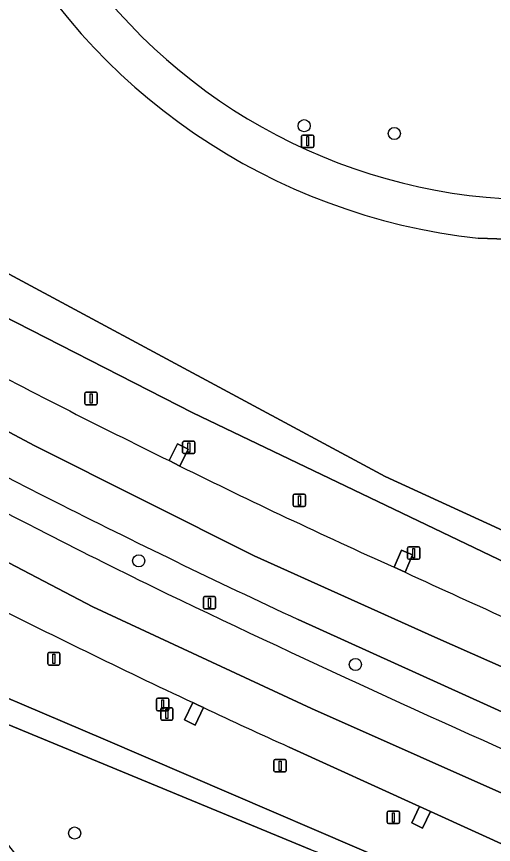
# Model space of a CAD drawing. Extents: x 158086 to 159499, y 382904 to 383981.
# Drawn here: x 159184.6 to 159222.9, y 383592.6 to 383659.2 of the extents above; entities that cross this region are included whole.
import ezdxf

# ---------------------------------------------------------------- set-up
doc = ezdxf.new("R2010")
doc.units = 0
for name, color, linetype in [('IMGEO_Berm_groen', 7, 'Continuous'), ('IMGEO_Berm_open', 7, 'Continuous'), ('IMGEO_Boom', 7, 'Continuous'), ('IMGEO_Groenvoorziening', 7, 'Continuous'), ('IMGEO_Lichtmast', 7, 'Continuous'), ('IMGEO_Rijbaan_regionaal_gesloten', 7, 'Continuous'), ('IMGEO_Verkeersbordpaal', 7, 'Continuous'), ('IMGEO_Voetpad_gesloten', 7, 'Continuous')]:
    doc.layers.add(name, color=color, linetype=linetype)

msp = doc.modelspace()

# ---------------------------------------------------------------- linework, layer by layer
at = {"layer": 'IMGEO_Berm_groen'}
for points in [[(159274.053, 383594.261), (159274.18, 383595.204), (159266.84, 383596.291), (159263.069, 383597.281), (159259.918, 383598.363), (159253.78, 383600.966), (159198.75, 383627.345), (159181.001, 383636.404), (159164.377, 383645.559), (159147.178, 383655.599), (159129.505, 383666.708), (159113.692, 383677.256), (159082.721, 383700.616), (159072.659, 383708.042), (159030.868, 383738.885)], [(159086.577, 383664.934), (159106.078, 383650.693), (159116.489, 383643.09), (159134.156, 383631.849), (159150.351, 383621.947), (159177.164, 383607.204), (159191.538, 383601.097), (159222.257, 383587.89), (159245.269, 383580.167), (159251.396, 383577.664), (159254.523, 383576.387)], [(159196.853, 383623.486), (159197.51, 383624.843), (159198.367, 383624.41), (159197.708, 383623.048)], [(159214.969, 383614.901), (159215.56, 383616.288), (159216.437, 383615.896), (159215.844, 383614.503)], [(159249.733, 383591.436), (159207.228, 383610.697)], [(159199.611, 383603.609), (159198.93, 383602.208), (159198.076, 383602.624), (159198.751, 383604.012)], [(159255.282, 383578.251), (159252.206, 383579.649), (159246.014, 383582.462), (159236.13, 383586.957), (159235.528, 383585.622), (159234.662, 383586.013), (159235.265, 383587.35), (159217.873, 383595.259), (159217.235, 383593.918), (159216.377, 383594.327), (159217.008, 383595.653), (159206.494, 383600.435)]]:
    msp.add_lwpolyline(points, dxfattribs=at)
for centre, radius, start, end in [((159493.76, 384225.64), 678.432, 239.966439, 243.172809), ((159534.75, 384296.85), 763.088, 239.973659, 242.834706), ((159461.149, 384163.826), 601.514, 242.116108, 243.935389), ((159427.454, 384087.45), 518.124, 243.6778, 245.78862), ((159499.459, 384238.175), 692.19, 243.220148, 245.027533), ((159414.003, 384060.997), 498.123, 242.80555, 243.99497), ((159624.559, 384499.789), 975.08, 245.218391, 246.340618), ((159652.788, 384562.038), 1053.144, 244.270894, 246.391553), ((159478.115, 384198.155), 656.544, 243.149359, 244.817268), ((159477.295, 384196.732), 654.907, 244.912307, 245.575425)]:
    msp.add_arc(centre, radius, start, end, dxfattribs=at)
at = {"layer": 'IMGEO_Berm_open'}
for points in [[(159198.367, 383624.41), (159197.51, 383624.843), (159196.853, 383623.486), (159197.708, 383623.048)], [(159215.844, 383614.503), (159216.437, 383615.896), (159215.56, 383616.288), (159214.969, 383614.901)], [(159199.611, 383603.609), (159199.181, 383603.81), (159198.751, 383604.012), (159198.076, 383602.624), (159198.93, 383602.208)], [(159217.873, 383595.259), (159217.008, 383595.653), (159216.377, 383594.327), (159217.235, 383593.918)]]:
    msp.add_lwpolyline(points, close=True, dxfattribs=at)
at = {"layer": 'IMGEO_Boom'}
for centre in [(159207.71, 383650.435), (159214.969, 383649.814), (159194.396, 383615.419), (159211.836, 383607.087), (159189.237, 383593.518)]:
    msp.add_circle(centre, 0.489, dxfattribs=at)
at = {"layer": 'IMGEO_Groenvoorziening'}
msp.add_lwpolyline([(159078.218, 383715.543), (159070.084, 383722.467), (159042.981, 383744.783), (159040.532, 383741.876), (159038.526, 383739.494), (159046.929, 383729.198), (159072.943, 383708.425), (159082.721, 383700.616), (159113.692, 383677.256), (159129.505, 383666.708), (159147.178, 383655.599), (159164.377, 383645.559), (159181.001, 383636.404), (159198.75, 383627.345), (159253.78, 383600.966), (159253.954, 383601.304), (159254.107, 383601.603), (159254.865, 383603.557), (159214.22, 383622.196), (159171.619, 383645.102), (159131.713, 383671.97), (159105.029, 383693.834)], close=True, dxfattribs=at)
for points in [[(159070.084, 383722.467), (159078.218, 383715.543), (159105.029, 383693.834), (159131.713, 383671.97), (159171.619, 383645.102), (159214.22, 383622.196), (159254.865, 383603.557), (159254.107, 383601.603), (159259.77, 383599.242), (159266.864, 383616.392), (159267.294, 383616.192), (159267.401, 383616.452)], [(159073.62, 383669.92), (159091.062, 383656.985), (159097.134, 383652.633), (159104.007, 383647.938), (159107.457, 383645.582), (159125.016, 383633.992), (159136.17, 383627.16), (159145.702, 383621.79), (159158.899, 383614.734), (159174.584, 383606.631), (159183.494, 383602.423), (159208.283, 383592.173), (159216.897, 383589.048), (159222.257, 383587.89), (159191.538, 383601.097), (159177.164, 383607.204), (159150.351, 383621.947), (159134.156, 383631.849), (159116.489, 383643.09), (159106.078, 383650.693), (159086.577, 383664.934)], [(159208.283, 383592.173), (159183.494, 383602.423), (159174.584, 383606.631), (159158.899, 383614.734), (159145.702, 383621.79), (159136.17, 383627.16), (159125.016, 383633.992), (159107.457, 383645.582), (159104.007, 383647.938), (159098.903, 383641.15), (159128.385, 383624.156), (159158.733, 383608.448), (159170.962, 383602.979), (159173.573, 383601.562), (159176.32, 383599.71), (159180.41, 383596.312), (159183.411, 383593.156), (159185.305, 383590.738), (159187.497, 383587.329), (159189.701, 383582.663), (159193.05, 383574.882), (159210.669, 383572.455), (159213.162, 383571.931)], [(159259.213, 383633.403), (159257.996, 383635.448), (159255.851, 383637.677), (159253.215, 383639.296), (159250.138, 383640.203), (159247.547, 383640.454), (159243.371, 383640.569), (159237.341, 383640.826), (159228.429, 383641.141), (159221.714, 383641.394)]]:
    msp.add_lwpolyline(points, dxfattribs=at)
for centre, radius, start, end in [((159227.03, 383690.974), 49.864, 207.42787, 263.88004), ((159226.578, 383689.887), 45.404, 211.49813, 266.41478)]:
    msp.add_arc(centre, radius, start, end, dxfattribs=at)
at = {"layer": 'IMGEO_Lichtmast'}
for p, q in [((159207.495, 383648.788), (159207.495, 383649.588)), ((159207.495, 383649.588), (159207.495, 383648.788)), ((159207.595, 383649.688), (159208.385, 383649.688)), ((159208.385, 383649.688), (159207.595, 383649.688)), ((159208.485, 383649.588), (159208.485, 383648.788)), ((159208.485, 383648.788), (159208.485, 383649.588)), ((159208.385, 383648.688), (159207.595, 383648.688)), ((159207.595, 383648.688), (159208.385, 383648.688)), ((159190.067, 383628.088), (159190.067, 383628.888)), ((159190.067, 383628.888), (159190.067, 383628.088)), ((159190.167, 383628.988), (159190.957, 383628.988)), ((159190.957, 383628.988), (159190.167, 383628.988)), ((159191.057, 383628.888), (159191.057, 383628.088)), ((159191.057, 383628.088), (159191.057, 383628.888)), ((159190.957, 383627.988), (159190.167, 383627.988)), ((159190.167, 383627.988), (159190.957, 383627.988)), ((159197.932, 383624.15), (159197.932, 383624.95)), ((159197.932, 383624.95), (159197.932, 383624.15)), ((159198.032, 383625.05), (159198.822, 383625.05)), ((159198.822, 383625.05), (159198.032, 383625.05)), ((159198.922, 383624.95), (159198.922, 383624.15)), ((159198.922, 383624.15), (159198.922, 383624.95)), ((159198.822, 383624.05), (159198.032, 383624.05)), ((159198.032, 383624.05), (159198.822, 383624.05)), ((159206.834, 383619.89), (159206.834, 383620.69)), ((159206.834, 383620.69), (159206.834, 383619.89)), ((159206.934, 383620.79), (159207.724, 383620.79)), ((159207.724, 383620.79), (159206.934, 383620.79)), ((159207.824, 383620.69), (159207.824, 383619.89)), ((159207.824, 383619.89), (159207.824, 383620.69)), ((159207.724, 383619.79), (159206.934, 383619.79)), ((159206.934, 383619.79), (159207.724, 383619.79)), ((159216.029, 383615.647), (159216.029, 383616.447)), ((159216.029, 383616.447), (159216.029, 383615.647)), ((159216.129, 383616.547), (159216.919, 383616.547)), ((159216.919, 383616.547), (159216.129, 383616.547)), ((159217.019, 383616.447), (159217.019, 383615.647)), ((159217.019, 383615.647), (159217.019, 383616.447)), ((159216.919, 383615.547), (159216.129, 383615.547)), ((159216.129, 383615.547), (159216.919, 383615.547)), ((159187.067, 383607.14), (159187.067, 383607.94)), ((159187.067, 383607.94), (159187.067, 383607.14)), ((159187.167, 383608.04), (159187.957, 383608.04)), ((159187.957, 383608.04), (159187.167, 383608.04)), ((159188.057, 383607.94), (159188.057, 383607.14)), ((159188.057, 383607.14), (159188.057, 383607.94)), ((159187.957, 383607.04), (159187.167, 383607.04)), ((159187.167, 383607.04), (159187.957, 383607.04)), ((159196.162, 383602.704), (159196.162, 383603.504)), ((159196.162, 383603.504), (159196.162, 383602.704)), ((159196.262, 383603.604), (159197.052, 383603.604)), ((159197.052, 383603.604), (159196.262, 383603.604)), ((159197.152, 383603.504), (159197.152, 383602.704)), ((159197.152, 383602.704), (159197.152, 383603.504)), ((159197.052, 383602.604), (159196.262, 383602.604)), ((159196.262, 383602.604), (159197.052, 383602.604)), ((159205.28, 383598.532), (159205.28, 383599.332)), ((159205.28, 383599.332), (159205.28, 383598.532)), ((159205.38, 383599.432), (159206.17, 383599.432)), ((159206.17, 383599.432), (159205.38, 383599.432)), ((159206.27, 383599.332), (159206.27, 383598.532)), ((159206.27, 383598.532), (159206.27, 383599.332)), ((159206.17, 383598.432), (159205.38, 383598.432)), ((159205.38, 383598.432), (159206.17, 383598.432)), ((159214.496, 383595.281), (159215.286, 383595.281)), ((159215.286, 383595.281), (159214.496, 383595.281)), ((159214.396, 383594.381), (159214.396, 383595.181)), ((159214.396, 383595.181), (159214.396, 383594.381)), ((159215.386, 383595.181), (159215.386, 383594.381)), ((159215.386, 383594.381), (159215.386, 383595.181)), ((159215.286, 383594.281), (159214.496, 383594.281)), ((159214.496, 383594.281), (159215.286, 383594.281))]:
    msp.add_line(p, q, dxfattribs=at)
for points in [[(159207.915, 383649.563), (159208.065, 383649.563), (159208.065, 383648.813), (159207.915, 383648.813), (159207.915, 383649.563)], [(159190.487, 383628.863), (159190.637, 383628.863), (159190.637, 383628.113), (159190.487, 383628.113), (159190.487, 383628.863)], [(159198.352, 383624.925), (159198.502, 383624.925), (159198.502, 383624.175), (159198.352, 383624.175), (159198.352, 383624.925)], [(159207.254, 383620.665), (159207.404, 383620.665), (159207.404, 383619.915), (159207.254, 383619.915), (159207.254, 383620.665)], [(159216.449, 383616.422), (159216.599, 383616.422), (159216.599, 383615.672), (159216.449, 383615.672), (159216.449, 383616.422)], [(159187.487, 383607.915), (159187.637, 383607.915), (159187.637, 383607.165), (159187.487, 383607.165), (159187.487, 383607.915)], [(159196.582, 383603.479), (159196.732, 383603.479), (159196.732, 383602.729), (159196.582, 383602.729), (159196.582, 383603.479)], [(159205.7, 383599.307), (159205.85, 383599.307), (159205.85, 383598.557), (159205.7, 383598.557), (159205.7, 383599.307)], [(159214.816, 383595.156), (159214.966, 383595.156), (159214.966, 383594.406), (159214.816, 383594.406), (159214.816, 383595.156)]]:
    msp.add_lwpolyline(points, dxfattribs=at)
for centre, start, end in [((159207.595, 383649.588), 90, 180), ((159207.595, 383649.588), 90, 180), ((159208.385, 383649.588), 0, 90), ((159208.385, 383649.588), 360, 90), ((159207.595, 383648.788), 180, 270), ((159207.595, 383648.788), 180, 270), ((159208.385, 383648.788), 270, 0), ((159208.385, 383648.788), 270, 0), ((159190.167, 383628.888), 90, 180), ((159190.167, 383628.888), 90, 180), ((159190.957, 383628.888), 0, 90), ((159190.957, 383628.888), 360, 90), ((159190.167, 383628.088), 180, 270), ((159190.167, 383628.088), 180, 270), ((159190.957, 383628.088), 270, 0), ((159190.957, 383628.088), 270, 0), ((159198.032, 383624.95), 90, 180), ((159198.032, 383624.95), 90, 180), ((159198.822, 383624.95), 0, 90), ((159198.822, 383624.95), 360, 90), ((159198.032, 383624.15), 180, 270), ((159198.032, 383624.15), 180, 270), ((159198.822, 383624.15), 270, 0), ((159198.822, 383624.15), 270, 0), ((159206.934, 383620.69), 90, 180), ((159206.934, 383620.69), 90, 180), ((159207.724, 383620.69), 0, 90), ((159207.724, 383620.69), 360, 90), ((159206.934, 383619.89), 180, 270), ((159206.934, 383619.89), 180, 270), ((159207.724, 383619.89), 270, 0), ((159207.724, 383619.89), 270, 0), ((159216.129, 383616.447), 90, 180), ((159216.129, 383616.447), 90, 180), ((159216.919, 383616.447), 0, 90), ((159216.919, 383616.447), 360, 90), ((159216.129, 383615.647), 180, 270), ((159216.129, 383615.647), 180, 270), ((159216.919, 383615.647), 270, 0), ((159216.919, 383615.647), 270, 0), ((159187.167, 383607.94), 90, 180), ((159187.167, 383607.94), 90, 180), ((159187.957, 383607.94), 0, 90), ((159187.957, 383607.94), 360, 90), ((159187.167, 383607.14), 180, 270), ((159187.167, 383607.14), 180, 270), ((159187.957, 383607.14), 270, 0), ((159187.957, 383607.14), 270, 0), ((159196.262, 383603.504), 90, 180), ((159196.262, 383603.504), 90, 180), ((159197.052, 383603.504), 0, 90), ((159197.052, 383603.504), 360, 90), ((159196.262, 383602.704), 180, 270), ((159196.262, 383602.704), 180, 270), ((159197.052, 383602.704), 270, 0), ((159197.052, 383602.704), 270, 0), ((159205.38, 383599.332), 90, 180), ((159205.38, 383599.332), 90, 180), ((159206.17, 383599.332), 0, 90), ((159206.17, 383599.332), 360, 90), ((159205.38, 383598.532), 180, 270), ((159205.38, 383598.532), 180, 270), ((159206.17, 383598.532), 270, 0), ((159206.17, 383598.532), 270, 0), ((159214.496, 383595.181), 90, 180), ((159214.496, 383595.181), 90, 180), ((159215.286, 383595.181), 0, 90), ((159215.286, 383595.181), 360, 90), ((159214.496, 383594.381), 180, 270), ((159214.496, 383594.381), 180, 270), ((159215.286, 383594.381), 270, 0), ((159215.286, 383594.381), 270, 0)]:
    msp.add_arc(centre, 0.1, start, end, dxfattribs=at)
at = {"layer": 'IMGEO_Rijbaan_regionaal_gesloten'}
for points in [[(159094.836, 383685.251), (159094.066, 383685.825), (159078.773, 383697.288), (159078.005, 383697.864), (159069.763, 383704.144), (159067.635, 383701.28), (159086.834, 383686.594), (159096.436, 383679.599), (159103.961, 383674.309), (159123.129, 383661.206), (159137.236, 383652.282), (159147.489, 383646.037), (159168.259, 383634.153), (159185.971, 383624.69), (159203.684, 383615.834), (159218.242, 383609.283), (159251.086, 383594.749), (159252.59, 383598.43), (159252.108, 383598.636), (159251.225, 383599.012), (159234.144, 383606.291), (159233.261, 383606.668)], [(159207.228, 383610.697), (159249.733, 383591.436), (159251.086, 383594.749), (159218.242, 383609.283), (159203.684, 383615.834), (159185.971, 383624.69), (159168.259, 383634.153), (159147.489, 383646.037), (159137.236, 383652.282), (159123.129, 383661.206), (159103.961, 383674.309), (159096.436, 383679.599), (159086.834, 383686.594), (159067.635, 383701.28)], [(159089.547, 383677.25), (159075.868, 383687.383), (159063.996, 383696.408), (159062.009, 383693.704), (159080.668, 383679.525), (159093.164, 383670.184), (159109.663, 383658.901), (159122.644, 383650.288), (159139.385, 383639.976), (159152.852, 383632.212), (159169.836, 383622.628), (159190.703, 383611.709), (159208.313, 383603.546), (159225.783, 383595.761), (159239.594, 383589.387), (159247.353, 383585.758), (159248.733, 383589.156), (159231.021, 383597.038)], [(159206.494, 383600.435), (159217.008, 383595.653), (159217.873, 383595.259), (159235.265, 383587.35), (159236.13, 383586.957), (159246.014, 383582.462), (159247.353, 383585.758), (159239.594, 383589.387), (159225.783, 383595.761), (159208.313, 383603.546), (159190.703, 383611.709), (159169.836, 383622.628), (159152.852, 383632.212), (159139.385, 383639.976), (159122.644, 383650.288), (159109.663, 383658.901), (159093.164, 383670.184), (159080.668, 383679.525), (159062.009, 383693.704)], [(159197.708, 383623.048), (159196.853, 383623.486)], [(159215.844, 383614.503), (159214.969, 383614.901)], [(159198.751, 383604.012), (159199.181, 383603.81), (159199.611, 383603.609)]]:
    msp.add_lwpolyline(points, dxfattribs=at)
for centre, radius, start, end in [((159493.76, 384225.64), 678.432, 239.966439, 243.172809), ((159534.75, 384296.85), 763.088, 239.973659, 242.834706), ((159461.149, 384163.826), 601.514, 242.116108, 243.935389), ((159427.454, 384087.45), 518.124, 243.6778, 245.78862), ((159499.459, 384238.175), 692.19, 243.220148, 245.027533), ((159414.003, 384060.997), 498.123, 242.80555, 243.99497), ((159624.559, 384499.789), 975.08, 245.218391, 246.340618), ((159652.788, 384562.038), 1053.144, 244.270894, 246.391553), ((159478.115, 384198.155), 656.544, 243.149359, 244.817268), ((159477.295, 384196.732), 654.907, 244.912307, 245.575425)]:
    msp.add_arc(centre, radius, start, end, dxfattribs=at)
at = {"layer": 'IMGEO_Verkeersbordpaal'}
for p, q in [((159199.597, 383611.651), (159199.597, 383612.451)), ((159199.597, 383612.451), (159199.597, 383611.651)), ((159199.697, 383612.551), (159200.487, 383612.551)), ((159200.487, 383612.551), (159199.697, 383612.551)), ((159200.587, 383612.451), (159200.587, 383611.651)), ((159200.587, 383611.651), (159200.587, 383612.451)), ((159200.487, 383611.551), (159199.697, 383611.551)), ((159199.697, 383611.551), (159200.487, 383611.551)), ((159195.829, 383603.461), (159195.829, 383604.261)), ((159195.829, 383604.261), (159195.829, 383603.461)), ((159195.929, 383604.361), (159196.719, 383604.361)), ((159196.719, 383604.361), (159195.929, 383604.361)), ((159196.819, 383604.261), (159196.819, 383603.461)), ((159196.819, 383603.461), (159196.819, 383604.261)), ((159196.719, 383603.361), (159195.929, 383603.361)), ((159195.929, 383603.361), (159196.719, 383603.361))]:
    msp.add_line(p, q, dxfattribs=at)
for points in [[(159200.017, 383612.426), (159200.167, 383612.426), (159200.167, 383611.676), (159200.017, 383611.676), (159200.017, 383612.426)], [(159196.249, 383604.236), (159196.399, 383604.236), (159196.399, 383603.486), (159196.249, 383603.486), (159196.249, 383604.236)]]:
    msp.add_lwpolyline(points, dxfattribs=at)
for centre, start, end in [((159199.697, 383612.451), 90, 180), ((159199.697, 383612.451), 90, 180), ((159200.487, 383612.451), 0, 90), ((159200.487, 383612.451), 360, 90), ((159199.697, 383611.651), 180, 270), ((159199.697, 383611.651), 180, 270), ((159200.487, 383611.651), 270, 0), ((159200.487, 383611.651), 270, 0), ((159195.929, 383604.261), 90, 180), ((159195.929, 383604.261), 90, 180), ((159196.719, 383604.261), 0, 90), ((159196.719, 383604.261), 360, 90), ((159195.929, 383603.461), 180, 270), ((159195.929, 383603.461), 180, 270), ((159196.719, 383603.461), 270, 0), ((159196.719, 383603.461), 270, 0)]:
    msp.add_arc(centre, 0.1, start, end, dxfattribs=at)
at = {"layer": 'IMGEO_Voetpad_gesloten'}
msp.add_lwpolyline([(159221.714, 383641.394), (159228.429, 383641.141), (159237.341, 383640.826), (159243.371, 383640.569), (159247.547, 383640.454), (159250.138, 383640.203), (159253.215, 383639.296), (159255.851, 383637.677), (159257.996, 383635.448), (159259.213, 383633.403), (159267.174, 383619.363)], dxfattribs=at)
for centre, radius, start, end in [((159227.03, 383690.974), 49.864, 207.42787, 263.88004), ((159226.578, 383689.887), 45.404, 211.49813, 266.41478)]:
    msp.add_arc(centre, radius, start, end, dxfattribs=at)

doc.saveas('drawing.dxf')
